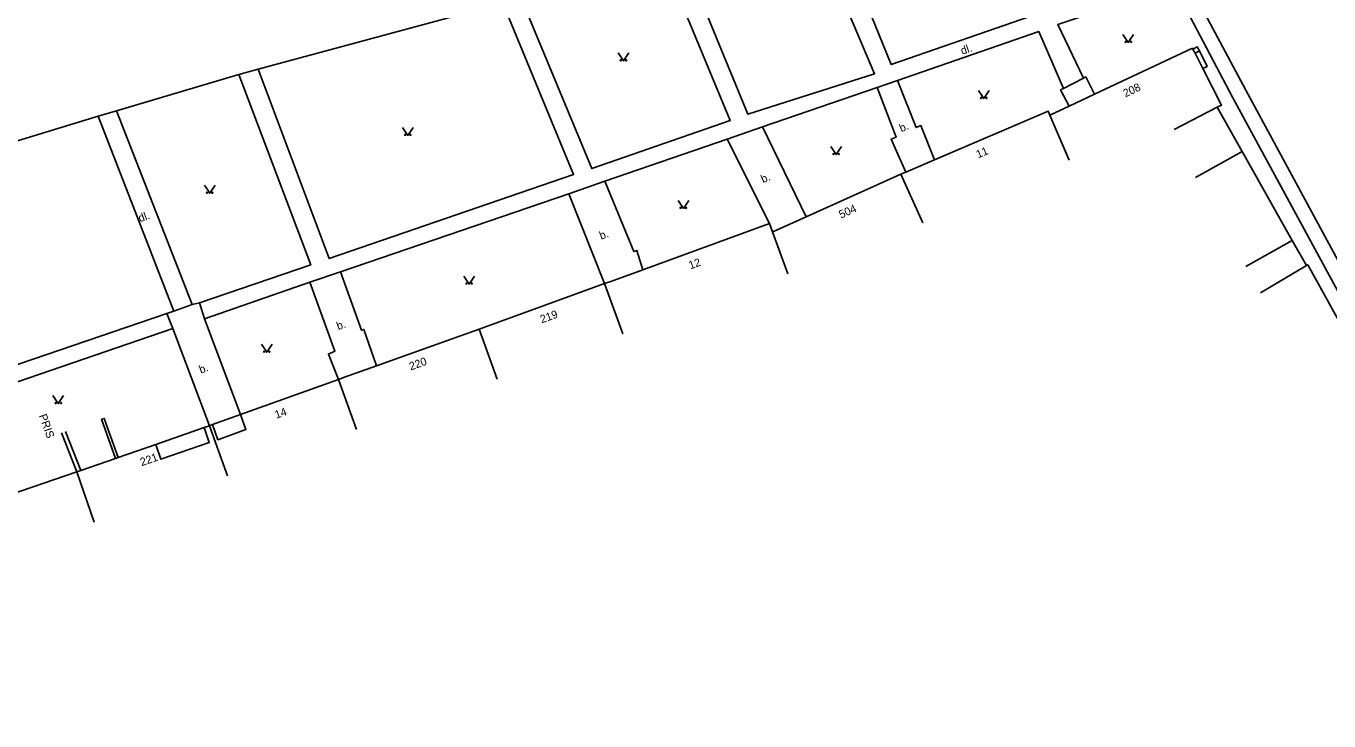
# Model space of a CAD drawing. Extents: x -577457 to -568404, y -1208466 to -1201387.
# Drawn here: x -575095.5 to -574973.4, y -1204110.4 to -1204045.2 of the extents above; entities that cross this region are included whole.
import ezdxf

# ---------------------------------------------------------------- set-up
doc = ezdxf.new("R2010")
doc.units = 0
for name, color, linetype in [('BUDOVY_MĚŘ', 7, 'Continuous'), ('POMOC_POPIS', 7, 'Continuous'), ('ROZHRANÍ_PLOCH', 7, 'Continuous'), ('ZN_DOPLŇKOVÉ', 7, 'Continuous'), ('ZN_KULTUR', 7, 'Continuous'), ('Č_POPIS_ORIENT', 7, 'Continuous')]:
    doc.layers.add(name, color=color, linetype=linetype)

msp = doc.modelspace()

# ---------------------------------------------------------------- linework, layer by layer
at = {"layer": 'BUDOVY_MĚŘ'}
for points in [[(-574995.35, -1204051.6), (-574986.17, -1204047.28), (-574986.13, -1204047.36)], [(-574986.13, -1204047.36), (-574985.93, -1204047.75)], [(-574985.93, -1204047.75), (-574985.2, -1204049.18)], [(-574985.2, -1204049.18), (-574983.44, -1204052.61), (-574983.86, -1204052.82)], [(-574999.53, -1204053.56), (-574997.72, -1204052.71)], [(-575010.34, -1204057.74), (-574999.69, -1204053.18), (-574999.53, -1204053.56)], [(-574999.53, -1204053.56), (-574997.72, -1204057.77)], [(-574983.86, -1204052.82), (-574987.89, -1204054.89)], [(-574983.86, -1204052.82), (-574981.52, -1204056.96)], [(-574985.88, -1204059.41), (-574981.52, -1204056.96)], [(-574981.52, -1204056.96), (-574976.82, -1204065.31)], [(-575013.5, -1204059.1), (-575013.04, -1204058.9)], [(-575022.38, -1204063.1), (-575013.5, -1204059.1)], [(-575011.45, -1204063.66), (-575013.5, -1204059.1)], [(-575025.81, -1204063.73), (-575037.7, -1204068.06)], [(-575025.52, -1204064.51), (-575025.81, -1204063.73)], [(-575025.52, -1204064.51), (-575025.16, -1204064.35)], [(-575024.09, -1204068.43), (-575025.52, -1204064.51)], [(-574981.17, -1204067.77), (-574976.82, -1204065.31)], [(-574976.82, -1204065.31), (-574975.49, -1204067.67)], [(-574975.49, -1204067.67), (-574979.79, -1204070.22)], [(-575041.27, -1204069.36), (-575049.6, -1204072.38)], [(-575040.7, -1204069.15), (-575041.27, -1204069.36)], [(-575039.56, -1204074.06), (-575041.27, -1204069.36)], [(-575052.35, -1204073.37), (-575053.04, -1204073.62)], [(-575053.04, -1204073.62), (-575062.66, -1204077.07)], [(-575051.34, -1204078.32), (-575053.04, -1204073.62)], [(-575066.22, -1204078.35), (-575075.41, -1204081.65)], [(-575065.66, -1204078.15), (-575066.22, -1204078.35)], [(-575064.53, -1204083.06), (-575066.22, -1204078.35)], [(-575075.41, -1204081.65), (-575078.02, -1204082.59)], [(-575078.81, -1204082.86), (-575083.35, -1204084.44)], [(-575078.31, -1204082.69), (-575078.81, -1204082.86)], [(-575078.02, -1204082.59), (-575078.31, -1204082.69)], [(-575076.62, -1204087.4), (-575078.31, -1204082.69)], [(-575083.35, -1204084.44), (-575086.88, -1204085.67)], [(-575086.88, -1204085.67), (-575087.11, -1204085.75)], [(-575090.38, -1204086.89), (-575090.76, -1204087.02)], [(-575090.76, -1204087.02), (-575100.35, -1204090.31)], [(-575089.12, -1204091.75), (-575090.76, -1204087.02)]]:
    msp.add_lwpolyline(points, dxfattribs=at)
at = {"layer": 'ROZHRANÍ_PLOCH'}
for points in [[(-575020.01, -1204035.01), (-575014.4, -1204048.81), (-575001.42, -1204044.29), (-575006.15, -1204033.29), (-575007.29, -1204031.73)], [(-575033.94, -1204038.63), (-575027.84, -1204053.48), (-575015.96, -1204049.67), (-575021.96, -1204035.5)], [(-574912.63, -1204177.88), (-574922.36, -1204159.6), (-574934.08, -1204138.15), (-574950.93, -1204107.14), (-574981.16, -1204051.23), (-574986.68, -1204040.91), (-574973.68, -1204036.43), (-574971.26, -1204041.76)], [(-575035.69, -1204039.1), (-575029.5, -1204054.06), (-575042.46, -1204058.57), (-575049.09, -1204042.57)], [(-574996.39, -1204050.09), (-574998.78, -1204045.04), (-574987.93, -1204041.41), (-574982.39, -1204051.92), (-574952.04, -1204107.85), (-574935.21, -1204138.91), (-574926.87, -1204154.13), (-574927.75, -1204154.64)], [(-575050.81, -1204043.04), (-575044.18, -1204059.11), (-575067.1, -1204067.02), (-575073.76, -1204049.24)], [(-575050.81, -1204043.04), (-575073.76, -1204049.24)], [(-575013.82, -1204050.31), (-575000.58, -1204045.71), (-574998.26, -1204051.05)], [(-574985.52, -1204047.54), (-574985.74, -1204047.15), (-574986.13, -1204047.36)], [(-574985.93, -1204047.75), (-574985.52, -1204047.54)], [(-574985.52, -1204047.54), (-574984.8, -1204048.98), (-574985.2, -1204049.18)], [(-575075.55, -1204049.76), (-575087.04, -1204053.14)], [(-575075.55, -1204049.76), (-575068.82, -1204067.59), (-575079.24, -1204071.16)], [(-575073.76, -1204049.24), (-575075.55, -1204049.76)], [(-575015.71, -1204050.97), (-575013.82, -1204050.31)], [(-575010.34, -1204057.74), (-575011.62, -1204054.54), (-575012.08, -1204054.73), (-575013.82, -1204050.31)], [(-574998.26, -1204051.05), (-574996.39, -1204050.09)], [(-574996.39, -1204050.09), (-574996.17, -1204049.98), (-574995.35, -1204051.6)], [(-575015.71, -1204050.97), (-575026.48, -1204054.66)], [(-575013.04, -1204058.9), (-575014.41, -1204055.81), (-575013.95, -1204055.61), (-575015.71, -1204050.97)], [(-574997.72, -1204052.71), (-574998.53, -1204051.19), (-574998.26, -1204051.05)], [(-575088.75, -1204053.64), (-575111.76, -1204060.7)], [(-575087.04, -1204053.14), (-575088.75, -1204053.64)], [(-575088.75, -1204053.64), (-575081.66, -1204071.94)], [(-575079.94, -1204071.32), (-575087.04, -1204053.14)], [(-575029.78, -1204055.8), (-575026.48, -1204054.66)], [(-575026.48, -1204054.66), (-575022.38, -1204063.1)], [(-575041.24, -1204059.75), (-575029.78, -1204055.8)], [(-575029.78, -1204055.8), (-575025.81, -1204063.73)], [(-575041.24, -1204059.75), (-575044.63, -1204060.94)], [(-575041.24, -1204059.75), (-575038.53, -1204066.36), (-575038.25, -1204066.25), (-575037.7, -1204068.06)], [(-575082.3, -1204072.16), (-575104.94, -1204079.89), (-575111.76, -1204060.7)], [(-575044.63, -1204060.94), (-575066.02, -1204068.26)], [(-575044.63, -1204060.94), (-575041.27, -1204069.36)], [(-575068.91, -1204069.21), (-575066.02, -1204068.26)], [(-575066.02, -1204068.26), (-575064.05, -1204073.74), (-575063.83, -1204073.66), (-575062.66, -1204077.07)], [(-575068.91, -1204069.21), (-575078.79, -1204072.66)], [(-575066.22, -1204078.35), (-575067.17, -1204075.97), (-575066.56, -1204075.71), (-575068.91, -1204069.21)], [(-575081.66, -1204071.94), (-575082.3, -1204072.16)], [(-575082.3, -1204072.16), (-575081.76, -1204073.56)], [(-575081.66, -1204071.94), (-575079.94, -1204071.32)], [(-575079.24, -1204071.16), (-575079.94, -1204071.32)], [(-575078.79, -1204072.66), (-575079.24, -1204071.16)], [(-575081.76, -1204073.56), (-575103.72, -1204081.12)], [(-575081.76, -1204073.56), (-575078.31, -1204082.69)], [(-575078.79, -1204072.66), (-575075.41, -1204081.65)]]:
    msp.add_lwpolyline(points, dxfattribs=at)
at = {"layer": 'ZN_DOPLŇKOVÉ'}
for points in [[(-574997.72, -1204052.71), (-574995.35, -1204051.6)], [(-575013.04, -1204058.9), (-575010.34, -1204057.74)], [(-575025.16, -1204064.35), (-575022.38, -1204063.1)], [(-575037.7, -1204068.06), (-575040.7, -1204069.15)], [(-574952.76, -1204108.45), (-574975.36, -1204067.59), (-574975.49, -1204067.67)], [(-575049.6, -1204072.38), (-575052.35, -1204073.37)], [(-575062.66, -1204077.07), (-575065.66, -1204078.15)], [(-575087.11, -1204085.75), (-575088.43, -1204082.08), (-575088.19, -1204082), (-575086.88, -1204085.67)], [(-575078.02, -1204082.59), (-575077.52, -1204084), (-575074.9, -1204083.06), (-575075.41, -1204081.65)], [(-575091.81, -1204083.23), (-575090.38, -1204086.89)], [(-575078.81, -1204082.86), (-575078.34, -1204084.25), (-575082.87, -1204085.83), (-575083.35, -1204084.44)], [(-575092.19, -1204083.37), (-575090.76, -1204087.02)], [(-575087.11, -1204085.75), (-575090.38, -1204086.89)]]:
    msp.add_lwpolyline(points, dxfattribs=at)
at = {"layer": 'ZN_KULTUR'}
for points in [[(-574992.68, -1204045.99), (-574992.18, -1204046.74), (-574991.68, -1204045.99)], [(-575040, -1204047.72), (-575039.5, -1204048.47), (-575039, -1204047.72)], [(-575006.23, -1204051.25), (-575005.73, -1204052), (-575005.23, -1204051.25)], [(-575060.22, -1204054.71), (-575059.72, -1204055.46), (-575059.22, -1204054.71)], [(-575020.07, -1204056.51), (-575019.57, -1204057.26), (-575019.07, -1204056.51)], [(-575078.79, -1204060.14), (-575078.29, -1204060.89), (-575077.79, -1204060.14)], [(-575034.39, -1204061.55), (-575033.89, -1204062.3), (-575033.39, -1204061.55)], [(-575054.47, -1204068.66), (-575053.97, -1204069.41), (-575053.47, -1204068.66)], [(-575073.44, -1204075.05), (-575072.94, -1204075.8), (-575072.44, -1204075.05)], [(-575092.98, -1204079.87), (-575092.48, -1204080.62), (-575091.98, -1204079.87)]]:
    msp.add_lwpolyline(points, dxfattribs=at)
for centre in [(-574992.43, -1204046.69), (-574991.93, -1204046.69), (-575039.75, -1204048.42), (-575039.25, -1204048.42), (-575005.98, -1204051.95), (-575005.48, -1204051.95), (-575059.97, -1204055.41), (-575059.47, -1204055.41), (-575019.82, -1204057.21), (-575019.32, -1204057.21), (-575078.54, -1204060.84), (-575078.04, -1204060.84), (-575034.14, -1204062.25), (-575033.64, -1204062.25), (-575054.22, -1204069.36), (-575053.72, -1204069.36), (-575073.19, -1204075.75), (-575072.69, -1204075.75), (-575092.73, -1204080.57), (-575092.23, -1204080.57)]:
    msp.add_circle(centre, 0.05, dxfattribs=at)

# ---------------------------------------------------------------- texts
at = {"layer": 'POMOC_POPIS'}
for s, rotation, p in [('dl.', 19.17, (-575007.75, -1204047.9)), ('b.', 23.21, (-575013.46, -1204055.17)), ('b.', 24.25, (-575026.42, -1204059.95)), ('dl.', 19.74, (-575084.83, -1204063.61)), ('b.', 20, (-575041.6, -1204065.25)), ('b.', 19.76, (-575066.24, -1204073.73)), ('b.', 19.74, (-575079.13, -1204077.81)), ('PRIS', 289.66, (-575094.31, -1204081.74))]:
    msp.add_text(s, height=0.75, rotation=rotation, dxfattribs=at).set_placement(p)
at = {"layer": 'Č_POPIS_ORIENT'}
for s, rotation, p in [('208', 25.17, (-574992.46, -1204051.9)), ('11', 23.21, (-575006.26, -1204057.62)), ('504', 24.25, (-575019.11, -1204063.27)), ('12', 20.01, (-575033.23, -1204068.03)), ('219', 19.87, (-575047.16, -1204073.09)), ('220', 19.76, (-575059.44, -1204077.51)), ('14', 19.74, (-575072.04, -1204082.04)), ('221', 19.19, (-575084.66, -1204086.49))]:
    msp.add_text(s, height=0.75, rotation=rotation, dxfattribs=at).set_placement(p)

doc.saveas('drawing.dxf')
